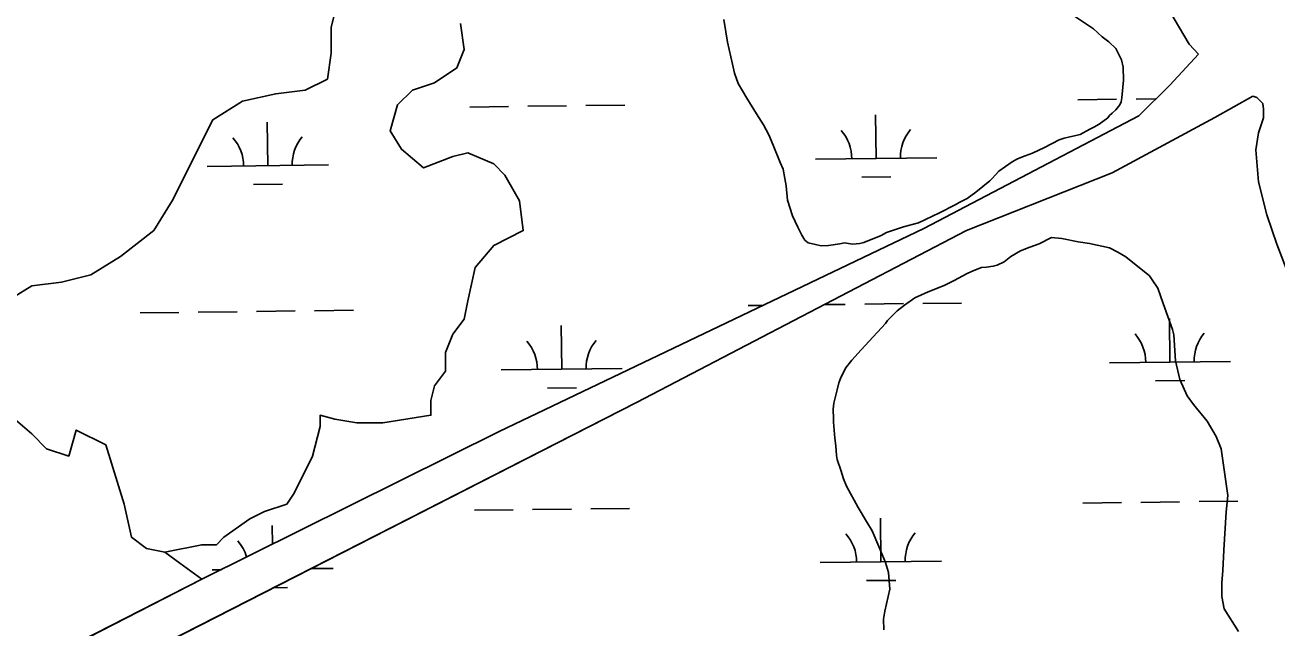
# Model space of a CAD drawing. Extents: x 3694830 to 3732949, y 415201 to 440970.
# Drawn here: x 3718562 to 3719595, y 436716 to 437213 of the extents above; entities that cross this region are included whole.
import ezdxf

# ---------------------------------------------------------------- set-up
doc = ezdxf.new("R2010")
doc.units = 0
for name, color, linetype in [('V-SITE-VEGE', 7, 'Continuous'), ('V-TOPO-SHOR', 7, 'Continuous'), ('V-WETL-SWMP', 7, 'Continuous')]:
    doc.layers.add(name, color=color, linetype=linetype)

msp = doc.modelspace()

# ---------------------------------------------------------------- linework, layer by layer
at = {"layer": 'V-SITE-VEGE'}
for p, q in [((3719141.3, 437198.7), (3719138.3, 437217.4)), ((3719426.7, 437220.8), (3719443.2, 437209.7)), ((3719443.2, 437209.7), (3719450.3, 437203.2)), ((3719450.3, 437203.2), (3719455.9, 437199)), ((3719145.2, 437180.5), (3719141.3, 437198.7)), ((3719455.9, 437199), (3719461.6, 437193.4)), ((3719461.6, 437193.4), (3719466.3, 437184.1)), ((3719466.3, 437184.1), (3719467.8, 437178)), ((3719147.1, 437173), (3719145.2, 437180.5)), ((3719150, 437164.6), (3719147.1, 437173)), ((3719467.8, 437178), (3719467.9, 437167.3)), ((3719157.1, 437152.5), (3719150, 437164.6)), ((3719467.9, 437167.3), (3719466.6, 437152.7)), ((3719165.2, 437139.5), (3719157.1, 437152.5)), ((3719466.6, 437152.7), (3719466.1, 437149.5)), ((3719461.5, 437142.9), (3719458.7, 437140)), ((3719464.8, 437147.1), (3719461.5, 437142.9)), ((3719466.1, 437149.5), (3719464.8, 437147.1)), ((3719170.9, 437130.6), (3719165.2, 437139.5)), ((3719175.2, 437122.2), (3719170.9, 437130.6)), ((3719448, 437131), (3719443.4, 437128.7)), ((3719455, 437136.3), (3719448, 437131)), ((3719456.4, 437138.1), (3719455, 437136.3)), ((3719458.7, 437140), (3719456.4, 437138.1)), ((3719179, 437113.8), (3719175.2, 437122.2)), ((3719419.1, 437119.6), (3719414.9, 437118.1)), ((3719432.2, 437122.5), (3719419.1, 437119.6)), ((3719440.1, 437126.8), (3719432.2, 437122.5)), ((3719443.4, 437128.7), (3719440.1, 437126.8)), ((3719184.7, 437099.4), (3719179, 437113.8)), ((3719402.8, 437111.9), (3719393, 437107.2)), ((3719414.9, 437118.1), (3719402.8, 437111.9)), ((3719187.1, 437093.8), (3719184.7, 437099.4)), ((3719376.2, 437100), (3719365, 437092.4)), ((3719380.4, 437102.4), (3719376.2, 437100)), ((3719386.9, 437104.8), (3719380.4, 437102.4)), ((3719393, 437107.2), (3719386.9, 437104.8)), ((3719188.6, 437086.3), (3719187.1, 437093.8)), ((3719365, 437092.4), (3719359.5, 437086.3)), ((3719189.6, 437080.2), (3719188.6, 437086.3)), ((3719190.6, 437068.5), (3719189.6, 437080.2)), ((3719357.6, 437084.4), (3719346, 437075)), ((3719359.5, 437086.3), (3719357.6, 437084.4)), ((3719194.9, 437055.5), (3719190.6, 437068.5)), ((3719339, 437069.8), (3719332.5, 437066.4)), ((3719346, 437075), (3719339, 437069.8)), ((3719316.2, 437057.9), (3719298.9, 437049.8)), ((3719329.2, 437064.5), (3719316.2, 437057.9)), ((3719332.5, 437066.4), (3719329.2, 437064.5)), ((3719199.2, 437046.1), (3719194.9, 437055.5)), ((3719298.9, 437049.8), (3719286.3, 437046.4)), ((3719202.5, 437039.6), (3719199.2, 437046.1)), ((3719204.9, 437035.4), (3719202.5, 437039.6)), ((3719268.1, 437039.2), (3719253.6, 437033.5)), ((3719272.3, 437041.6), (3719268.1, 437039.2)), ((3719286.3, 437046.4), (3719272.3, 437041.6)), ((3719207.7, 437033.1), (3719204.9, 437035.4)), ((3719213.8, 437031.7), (3719207.7, 437033.1)), ((3719218.5, 437030.8), (3719213.8, 437031.7)), ((3719224.6, 437030.9), (3719218.5, 437030.8)), ((3719234, 437032.4), (3719224.6, 437030.9)), ((3719237.7, 437033.3), (3719234, 437032.4)), ((3719244.3, 437032), (3719237.7, 437033.3)), ((3719250.3, 437032.5), (3719244.3, 437032)), ((3719253.6, 437033.5), (3719250.3, 437032.5))]:
    msp.add_line(p, q, dxfattribs=at)
msp.add_lwpolyline([(3719270.3, 436713.9), (3719269.8, 436722.7), (3719271.1, 436729.3), (3719275.2, 436747.6), (3719274.1, 436761.2), (3719271.7, 436769.6), (3719266, 436782.6), (3719260.7, 436795.7), (3719256, 436803.2), (3719248.9, 436814.8), (3719239.4, 436832.5), (3719237, 436838.6), (3719234.6, 436845.6), (3719231.7, 436854.5), (3719231.2, 436857.7), (3719230.7, 436865.7), (3719229.7, 436872.2), (3719228.6, 436885.3), (3719228.6, 436888.1), (3719228.5, 436896.1), (3719229, 436900.8), (3719231.7, 436912), (3719233, 436917.7), (3719234.4, 436921.4), (3719238.6, 436929.9), (3719243.7, 436936.5), (3719251.5, 436945), (3719258, 436952), (3719271.5, 436966.7), (3719273.3, 436969), (3719281.2, 436977.1), (3719287.3, 436981.8), (3719295.7, 436987.9), (3719306.9, 436992.7), (3719319.9, 436998), (3719328.3, 437002.2), (3719339, 437008), (3719344.6, 437010.3), (3719350.7, 437012.7), (3719354.9, 437013.2), (3719360.5, 437013.8), (3719363.8, 437014.7), (3719369.4, 437017.6), (3719375, 437021.8), (3719382.9, 437026.6), (3719390.8, 437029.5), (3719398.3, 437032.3), (3719408.5, 437037.6), (3719417, 437036.7), (3719430.6, 437034), (3719440, 437032.7), (3719456.4, 437029.1), (3719463.4, 437025.4), (3719470, 437021.7), (3719489.3, 437005.9), (3719491.7, 437002.7), (3719496.4, 436995.7), (3719500.8, 436983.1), (3719508.4, 436961.6), (3719509.4, 436957.4), (3719510.4, 436944.3), (3719511, 436935.9), (3719514.4, 436920.5), (3719520.6, 436906.9), (3719525.8, 436899.9), (3719537.1, 436886), (3719544.3, 436873.4), (3719548.6, 436863.2), (3719554, 436824.8), (3719552.7, 436811.2), (3719550.7, 436779.8), (3719549.9, 436763), (3719549, 436752.7), (3719549.1, 436741.4), (3719551.1, 436731.2), (3719562.9, 436712.5)], dxfattribs=at)
at = {"layer": 'V-TOPO-SHOR'}
for points in [[(3719529.8, 437188.7), (3719522.2, 437196.9), (3719509.7, 437217.8), (3719499.3, 437237.2), (3719473.5, 437292.2), (3719445.7, 437352.8), (3719392.1, 437457.1), (3719300.3, 437611.6), (3719202.2, 437768.9), (3719115.9, 437891.4)], [(3718820.2, 437235.3), (3718814.1, 437211), (3718814.1, 437189.6), (3718811.1, 437168.3), (3718792.8, 437159.1), (3718768.4, 437156.1), (3718741, 437150), (3718716.6, 437134.7), (3718683.1, 437067.7), (3718667.8, 437043.3), (3718640.4, 437021.9), (3718616, 437006.7), (3718591.6, 437000.6), (3718567.2, 436997.6), (3718552, 436988.4)], [(3718920.8, 437214), (3718923.9, 437192.7), (3718917.8, 437177.4), (3718899.5, 437165.2), (3718881.2, 437159.1), (3718869, 437146.9), (3718862.9, 437125.6), (3718872.1, 437110.4), (3718890.4, 437095.1), (3718914.7, 437104.3), (3718926.9, 437107.3), (3718948.3, 437098.2), (3718957.4, 437089), (3718969.6, 437067.7), (3718972.7, 437043.3), (3718948.3, 437031.1), (3718933, 437012.8), (3718926.9, 436985.4), (3718923.9, 436970.1), (3718914.7, 436957.9), (3718908.6, 436942.7), (3718908.6, 436927.4), (3718899.5, 436915.2), (3718896.5, 436903), (3718896.5, 436890.9), (3718856.8, 436884.8), (3718835.5, 436884.8), (3718817.2, 436887.8), (3718805, 436890.9), (3718805, 436881.7), (3718798.9, 436857.3), (3718783.7, 436826.8), (3718777.6, 436817.7), (3718759.3, 436811.6), (3718747.1, 436805.5), (3718725.7, 436790.3), (3718719.6, 436784.2), (3718707.4, 436784.2), (3718677, 436778.1)], [(3718154.5, 436473.3), (3718707.6, 436755.7), (3718952.9, 436877.5), (3719303.1, 437044.9), (3719480.7, 437138), (3719506.1, 437163.3), (3719529.8, 437188.7)], [(3718184.8, 436449.8), (3718638.2, 436683.2), (3719066.2, 436901.4), (3719338.5, 437043.4), (3719458.6, 437090.8), (3719543.2, 437136.5), (3719574.6, 437154.2)], [(3719702.4, 436685.4), (3719697.5, 436738.3), (3719683.6, 436785.6), (3719660.7, 436855.9), (3719644.7, 436917.8), (3719635.6, 436939.4), (3719621, 436970), (3719605, 437004.8), (3719594.6, 437032), (3719586.2, 437056.3), (3719579.3, 437083.4), (3719577.2, 437109.9), (3719579.3, 437123.8), (3719583.5, 437136.3), (3719583.5, 437143.3), (3719582.8, 437148.2), (3719577.9, 437153), (3719574.6, 437154.2)], [(3718545.9, 436893.9), (3718567.2, 436875.6), (3718579.4, 436863.4), (3718597.7, 436857.3), (3718603.8, 436878.7), (3718628.2, 436866.5), (3718643.4, 436817.7), (3718649.5, 436790.3), (3718661.7, 436781.1), (3718677, 436778.1), (3718689.2, 436768.9), (3718707.6, 436755.7)]]:
    msp.add_lwpolyline(points, dxfattribs=at)
at = {"layer": 'V-WETL-SWMP'}
for p, q in [((3719522.2, 437196.9), (3719509.7, 437217.8)), ((3719529.8, 437188.7), (3719522.2, 437196.9)), ((3719506.1, 437163.3), (3719529.8, 437188.7)), ((3719480.7, 437138), (3719506.1, 437163.3)), ((3719430.3, 437151.2), (3719462.3, 437151.6)), ((3719478.3, 437151.8), (3719494.7, 437152)), ((3719543.2, 437136.5), (3719574.6, 437154.2)), ((3719574.6, 437154.2), (3719577.9, 437153)), ((3719577.9, 437153), (3719582.8, 437148.2)), ((3718928.5, 437145.2), (3718960.4, 437145.6)), ((3718976.4, 437145.8), (3719008.4, 437146.2)), ((3719024.4, 437146.4), (3719056.4, 437146.7)), ((3719582.8, 437148.2), (3719583.5, 437143.3)), ((3719583.5, 437143.3), (3719583.5, 437136.3)), ((3718762, 437096.8), (3718761.5, 437132.8)), ((3719263.8, 437102.8), (3719263.4, 437138.8)), ((3719303.1, 437044.9), (3719480.7, 437138)), ((3719458.6, 437090.8), (3719543.2, 437136.5)), ((3719583.5, 437136.3), (3719579.3, 437123.8)), ((3719579.3, 437123.8), (3719577.2, 437109.9)), ((3719577.2, 437109.9), (3719579.3, 437083.4)), ((3719213.8, 437102.2), (3719313.8, 437103.4)), ((3718712, 437096.2), (3718811.9, 437097.4)), ((3719338.5, 437043.4), (3719458.6, 437090.8)), ((3718750.1, 437081.2), (3718774.1, 437081.5)), ((3719252, 437087.2), (3719276, 437087.5)), ((3719579.3, 437083.4), (3719586.2, 437056.3)), ((3719586.2, 437056.3), (3719594.6, 437032)), ((3718952.9, 436877.5), (3719303.1, 437044.9)), ((3719066.2, 436901.4), (3719338.5, 437043.4)), ((3719594.6, 437032), (3719605, 437004.8)), ((3718656.5, 436975.5), (3718688.5, 436975.8)), ((3718704.5, 436976), (3718736.5, 436976.4)), ((3718752.5, 436976.6), (3718784.5, 436977)), ((3718800.5, 436977.2), (3718832.5, 436977.6)), ((3719158.4, 436981.4), (3719170.6, 436981.6)), ((3719221.1, 436982.2), (3719238.4, 436982.4)), ((3719254.4, 436982.6), (3719286.4, 436983)), ((3719302.4, 436983.2), (3719334.4, 436983.5)), ((3719004.4, 436928.9), (3719004, 436964.9)), ((3719506.3, 436934.8), (3719505.9, 436970.8)), ((3719456.3, 436934.3), (3719556.3, 436935.4)), ((3718954.4, 436928.3), (3719054.4, 436929.5)), ((3718992.6, 436913.3), (3719016.6, 436913.6)), ((3719494.5, 436919.3), (3719518.5, 436919.6)), ((3718638.2, 436683.2), (3719066.2, 436901.4)), ((3718707.6, 436755.7), (3718952.9, 436877.5)), ((3719530.3, 436819.7), (3719562.3, 436820.1)), ((3718932.4, 436812.6), (3718964.4, 436812.9)), ((3718980.4, 436813.1), (3719012.4, 436813.5)), ((3719028.4, 436813.7), (3719060.4, 436814.1)), ((3719434.3, 436818.5), (3719466.3, 436818.9)), ((3719482.3, 436819.1), (3719514.3, 436819.5)), ((3718765.7, 436784.5), (3718765.5, 436800.1)), ((3719267.8, 436770.1), (3719267.4, 436806.1)), ((3719217.8, 436769.5), (3719317.8, 436770.7)), ((3718715.9, 436763.5), (3718723.6, 436763.6)), ((3718797.7, 436764.5), (3718815.9, 436764.7)), ((3718154.5, 436473.3), (3718707.6, 436755.7)), ((3718766.7, 436748.7), (3718778.1, 436748.9)), ((3719256, 436754.6), (3719280, 436754.8))]:
    msp.add_line(p, q, dxfattribs=at)
for centre, start, end in [((3718706.7, 437096.6), 359.9115, 41.4552), ((3718817.2, 437097.9), 139.9115, 181.4552), ((3719208.6, 437102.6), 359.9115, 41.4552), ((3719319.1, 437103.9), 139.9115, 181.4552), ((3719451.1, 436934.7), 359.9115, 41.4552), ((3719561.5, 436936), 139.9115, 181.4552), ((3718949.2, 436928.7), 359.9115, 41.4552), ((3719059.7, 436930), 139.9115, 181.4552), ((3719212.5, 436769.9), 359.9115, 41.4552), ((3719323, 436771.3), 139.9115, 181.4552), ((3718710.7, 436764), 16.5638, 41.4552)]:
    msp.add_arc(centre, 35.2, start, end, dxfattribs=at)

doc.saveas('drawing.dxf')
